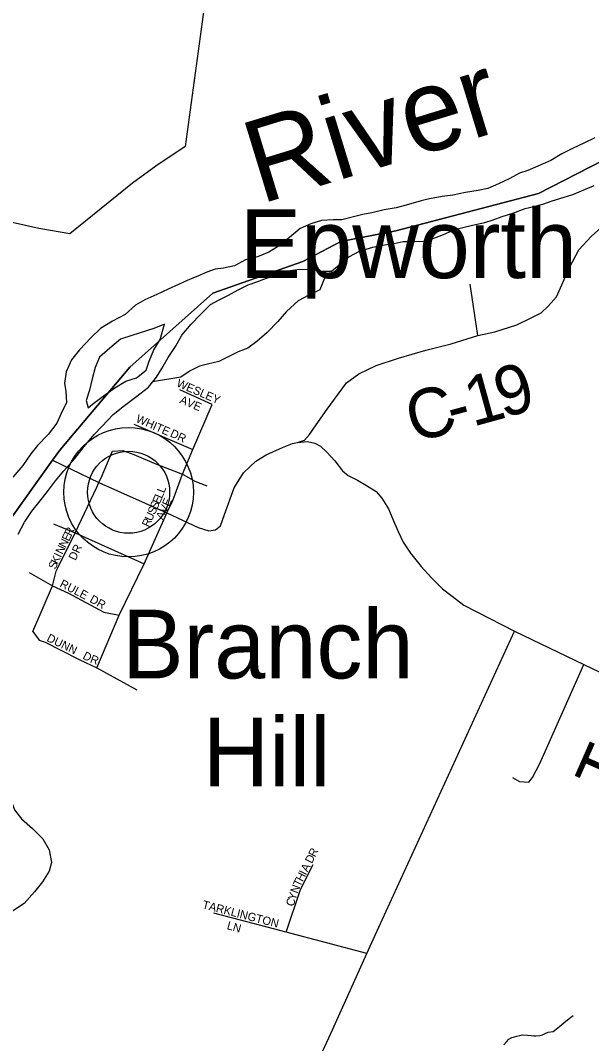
# Model space of a CAD drawing. Extents: x 1310247 to 1664935, y 235267 to 584339.
# Drawn here: x 1460003 to 1463467, y 455550 to 461757 of the extents above; entities that cross this region are included whole.
import ezdxf

# ---------------------------------------------------------------- set-up
doc = ezdxf.new("R2010")
doc.units = 0
for name, color, linetype in [('GM_X_Adjacent_County', 7, 'Continuous'), ('GM_X_Corporation', 7, 'Continuous'), ('GM_X_County', 7, 'Continuous'), ('GM_X_County_Road', 7, 'Continuous'), ('GM_X_County_Road_Text', 7, 'Continuous'), ('GM_X_Major_River', 7, 'Continuous'), ('GM_X_Major_River_Text', 7, 'Continuous'), ('GM_X_Minor_River', 7, 'Continuous'), ('GM_X_Township', 7, 'Continuous'), ('GM_X_Township_Road', 7, 'Continuous'), ('GM_X_Township_Road_Text', 7, 'Continuous'), ('GM_X_Township_ROW', 7, 'Continuous'), ('GM_X_Township_Subdivision', 7, 'Continuous'), ('GM_X_Township_Subdivision_Text', 7, 'Continuous'), ('GM_X_Unincorporated', 7, 'Continuous'), ('GM_X_Unincorporated_Location', 7, 'Continuous'), ('GM_X_Unincorporated_Text', 7, 'Continuous')]:
    doc.layers.add(name, color=color, linetype=linetype)

msp = doc.modelspace()

# ---------------------------------------------------------------- linework, layer by layer
at = {"layer": 'GM_X_Adjacent_County'}
msp.add_lwpolyline([(1466315.5, 462838.4), (1464365.1, 461503.3), (1463693, 460988.1), (1463145.2, 460707.5), (1462280.4, 460481.3), (1461947.3, 460416.9), (1461716.6, 460296), (1461169.1, 460102.8), (1460667.1, 459654.2), (1460241.5, 459150.5), (1460197.8, 459089.4), (1459880.1, 458644.7)], dxfattribs=at)
at = {"layer": 'GM_X_Corporation'}
msp.add_lwpolyline([(1461123.5, 461884.7), (1461001.7, 460992.1), (1460823.3, 460874), (1460683.6, 460770.7), (1460302.6, 460463.7), (1460114.3, 460496.1), (1459726.3, 460582.1), (1459318, 460692.7), (1458356.8, 461143.5), (1457895.2, 461806.1)], dxfattribs=at)
at = {"layer": 'GM_X_County'}
msp.add_lwpolyline([(1459880.1, 458644.7), (1460197.8, 459089.4), (1460241.5, 459150.5), (1460667.1, 459654.2), (1461169.1, 460102.8), (1461716.6, 460296), (1461947.3, 460416.9), (1462280.4, 460481.3), (1463145.2, 460707.5), (1463693, 460988.1), (1464365.1, 461503.3), (1466315.5, 462838.4)], dxfattribs=at)
at = {"layer": 'GM_X_County_Road'}
for points in [[(1461683.2, 459197), (1461725.7, 459211.6), (1461756.8, 459244.7), (1461796.8, 459303.6), (1461863, 459398.2), (1461929.5, 459490.7), (1461980.1, 459559.7), (1462055.3, 459612.8), (1462160.1, 459664.5), (1462297, 459707.7), (1462462.6, 459757.8), (1462615.1, 459795.2), (1462778.2, 459846.5), (1462880.2, 459868), (1463013.3, 459911.1), (1463097.2, 459951.8), (1463161.3, 459982.6), (1463203.2, 460023.3), (1463255, 460081.3), (1463332.7, 460258.9), (1463390.3, 460365), (1463464.6, 460447.5), (1463548.5, 460521.3)], [(1460197.8, 459089.4), (1460478.9, 458953.2), (1460891.9, 458769.3), (1461081.6, 458681.2), (1461145, 458661.5), (1461186, 458667), (1461216.9, 458691.7), (1461240.9, 458760.5), (1461299.3, 458920.9), (1461356.3, 459012), (1461395, 459049.4), (1461431.1, 459082.9), (1461492.5, 459121.1), (1461592.1, 459165.9), (1461652.9, 459190), (1461683.2, 459197)], [(1461683.2, 459197), (1461743.4, 459203), (1461789.1, 459193.5), (1461822.5, 459174.3), (1461861.3, 459138.9), (1461909.5, 459085.1), (1461955.5, 459025.4), (1461991.2, 458996.2), (1462047.9, 458969.1), (1462102.6, 458936.2), (1462160.1, 458898.8), (1462194.6, 458858.1), (1462235.3, 458795.2), (1462272.3, 458707.7), (1462293.3, 458655.9), (1462325.3, 458591.8), (1462369.7, 458525.2), (1462432.6, 458443.8), (1462495.5, 458376), (1462563.3, 458309.5), (1462621.3, 458265.1), (1462692.8, 458210.8), (1462999.8, 458051.7)], [(1461641.4, 455079), (1461894.8, 455633.3), (1462104.3, 456096), (1462154.4, 456206.8), (1462999.8, 458051.7)], [(1462999.8, 458051.7), (1463420.2, 457850.8), (1464078.7, 457533.9), (1464287.1, 457421.7), (1464574.3, 457282.4), (1464807.9, 457156.5), (1465363.9, 456874.3), (1465587.4, 456760.9), (1465870.2, 456637.7), (1466408.1, 456350.2), (1466567, 456282.7), (1466802.1, 456168.8), (1466944.3, 456105.5), (1467017.3, 456080.5), (1467138.3, 456055.5), (1467286.3, 456036.3), (1467424.7, 456013.2), (1467543.8, 455986.3), (1467632, 455964.7), (1467837.7, 455899.8), (1468066.4, 455813.4), (1468254.7, 455723.1), (1468322, 455680.8)]]:
    msp.add_lwpolyline(points, dxfattribs=at)
at = {"layer": 'GM_X_Major_River'}
for points in [[(1463486.6, 461045.6), (1463419.8, 461012.9), (1463355, 460982.1), (1463286.1, 460947.5), (1463219.1, 460908.7), (1463081.5, 460847.4), (1463029, 460830.4), (1462972.2, 460799.5), (1462903.4, 460766.8), (1462838.6, 460738.1), (1462780.2, 460725.2), (1462701.7, 460712.8), (1462625.2, 460698.3), (1462560.8, 460689.6), (1462484.3, 460675.1), (1462433.9, 460662.1), (1462357.3, 460641.6), (1462282.7, 460621.1), (1462208.2, 460608.6), (1462133.6, 460590.1), (1462079.3, 460579.2), (1462022.8, 460566.3), (1461952.3, 460547.7), (1461900.1, 460546.8), (1461829.9, 460544.2), (1461765.2, 460523.5), (1461700.5, 460494.7), (1461635.2, 460439.9), (1461561.9, 460383.2), (1461509.1, 460352.2), (1461440.3, 460323.6)], [(1461993.9, 460324.2), (1462058.7, 460357), (1462139.5, 460381.4), (1462197.9, 460394.2), (1462270.3, 460404.8), (1462324.7, 460415.7), (1462392.9, 460416.3), (1462459.1, 460419), (1462515.7, 460437.9), (1462568.2, 460458.8), (1462637.1, 460489.5), (1462701.6, 460506.2), (1462764, 460519), (1462820.4, 460531.9), (1462870.9, 460546.9), (1462925.4, 460567.8), (1462990, 460588.5), (1463064.8, 460617.1), (1463117.2, 460628), (1463171.6, 460643), (1463228.2, 460663.9), (1463300.8, 460684.5), (1463353.3, 460701.4), (1463430.2, 460733.9), (1463482.8, 460756.9)], [(1461440.3, 460323.6), (1461369, 460305.9), (1461302.1, 460269.1), (1461235.6, 460254.5), (1461183.3, 460247.5), (1461132.9, 460230.5), (1461082.2, 460207.4), (1461013.5, 460178.7), (1460960.8, 460155.7), (1460898.1, 460126.9), (1460831.2, 460094.1), (1460758.3, 460061.5), (1460701.5, 460030.5), (1460638.2, 459973.6), (1460561.1, 459933), (1460488, 459888.3), (1460432.6, 459833.2), (1460360.8, 459758.4), (1460313.4, 459699.2), (1460279.8, 459625.6), (1460270.2, 459557.5), (1460279.2, 459507.1), (1460281.7, 459438.8), (1460250.2, 459373.2), (1460222.8, 459313.5), (1460171.2, 459246.3), (1460105.6, 459179.3), (1460066.4, 459127.9), (1460016.7, 459056.7), (1459957, 458985.6)], [(1459989.6, 458641.6), (1460027.2, 458713.1), (1460072.8, 458780.4), (1460114, 458831.8), (1460173.8, 458906.8), (1460215.1, 458964.2), (1460266.6, 459025.4), (1460332.4, 459100.4), (1460390.1, 459173.5), (1460449.8, 459244.5), (1460499, 459295.7), (1460564.7, 459366.7), (1460634.1, 459421.5), (1460701.3, 459472.3), (1460778.8, 459532.9), (1460828.3, 459594.2), (1460861.5, 459645.7), (1460899, 459713.2), (1460944.5, 459778.5), (1460982.2, 459848), (1461037.7, 459915.2), (1461095.2, 459974.2), (1461156.6, 460033.2), (1461209.3, 460062.2), (1461264.1, 460091.2), (1461322.9, 460122.1), (1461383.7, 460153), (1461436.2, 460172), (1461494.8, 460192.9), (1461551.4, 460213.8), (1461626.1, 460238.4), (1461682.4, 460247.3), (1461758.6, 460247.7), (1461830.5, 460236.2), (1461890.6, 460236.9), (1461993.9, 460324.2)], [(1460877.4, 459914.5), (1460812.7, 459887.7), (1460679.4, 459846.2), (1460610.8, 459823.5), (1460545.5, 459768.7), (1460482.1, 459713.8), (1460456.7, 459652), (1460437.1, 459582.1), (1460421.6, 459514.2), (1460402.2, 459452.3), (1460413.3, 459407.9)], [(1460413.3, 459407.9), (1460439.8, 459429.5), (1460505, 459478.3), (1460576.3, 459529.1), (1460641.3, 459569.9), (1460707.9, 459588.6), (1460765, 459635.6), (1460784.2, 459689.5), (1460811.8, 459759.2), (1460851.3, 459822.6), (1460877.4, 459914.5)]]:
    msp.add_lwpolyline(points, dxfattribs=at)
at = {"layer": 'GM_X_Minor_River'}
for points in [[(1461851.2, 460236.4), (1461847.1, 460194.1), (1461819.6, 460122.4), (1461752.8, 460091.6), (1461687.9, 460056.7), (1461616.3, 459991.8), (1461564.9, 459930.6), (1461499.4, 459863.6), (1461436.1, 459810.6), (1461383.1, 459769.5), (1461324.5, 459746.6), (1461267.7, 459717.6), (1461207, 459688.6), (1461138.4, 459671.9), (1461088.1, 459660.8), (1461033.3, 459631.8), (1460976.4, 459592.8), (1460804.8, 459565.1)], [(1459838.9, 457247.5), (1459832.3, 457222), (1459859.4, 457171.3), (1459906.1, 457102.1), (1459944.7, 457029.1), (1459967.5, 456968.4), (1460008.5, 456913.4), (1460075.4, 456853.9), (1460138.3, 456792.4), (1460177, 456725.4), (1460191.5, 456648.9), (1460176.4, 456595), (1460136.9, 456531.5), (1460087.5, 456470.2), (1460025.9, 456399.1), (1459954.8, 456354.3), (1459788, 456315.5)], [(1462935, 455543.1), (1462951.5, 455560.7), (1462965.9, 455576.3), (1462984.2, 455585.8), (1463000.4, 455591.4), (1463014.5, 455595.1), (1463032.7, 455598.6), (1463046.8, 455602.2), (1463078.8, 455601.4), (1463100.8, 455598.8), (1463116.8, 455596.4), (1463128.9, 455596.1), (1463153, 455599.4), (1463169.1, 455603), (1463189.4, 455612.5), (1463203.7, 455620.1), (1463233.8, 455623.4), (1463252.2, 455636.9), (1463272.7, 455654.4), (1463299.3, 455675.7), (1463321.8, 455693.2), (1463340.3, 455708.7), (1463355.1, 455721)]]:
    msp.add_lwpolyline(points, dxfattribs=at)
at = {"layer": 'GM_X_Township'}
msp.add_lwpolyline([(1466315.5, 462838.4), (1464365.1, 461503.3), (1463693, 460988.1), (1463145.2, 460707.5), (1462280.4, 460481.3), (1461947.3, 460416.9), (1461716.6, 460296), (1461169.1, 460102.8), (1460667.1, 459654.2), (1460241.5, 459150.5), (1460197.8, 459089.4), (1459880.1, 458644.7)], dxfattribs=at)
at = {"layer": 'GM_X_Township_Road'}
msp.add_lwpolyline([(1462987.3, 457164.5), (1463030.5, 457141), (1463086.1, 457135.6), (1463108.3, 457165.2), (1463153.9, 457249.1), (1463420.2, 457850.8)], dxfattribs=at)
at = {"layer": 'GM_X_Township_ROW'}
for points in [[(1462778.2, 459846.5), (1462729.8, 460156.5)], [(1460466.6, 457830), (1460709.9, 457696.1)]]:
    msp.add_lwpolyline(points, dxfattribs=at)
at = {"layer": 'GM_X_Township_Subdivision'}
for points in [[(1461166.3, 459427.8), (1460970.2, 459515.4)], [(1460881, 458745.1), (1460891.9, 458769.3), (1460928.3, 458845.8), (1460985, 459004.9), (1461049.2, 459155.3), (1461166.3, 459427.8)], [(1460691.6, 459308.2), (1461049.2, 459155.3)], [(1460498.7, 458996.7), (1460509.2, 459019.9), (1460543.2, 459101.3), (1460560.9, 459144), (1460623.8, 459149.1), (1460691.6, 459124.5), (1460828.4, 459065.3), (1460985, 459004.9), (1460993.7, 458999.9)], [(1460230.4, 458435.4), (1460335.6, 458648.1), (1460466.6, 458926), (1460478.9, 458953.2), (1460498.7, 458996.7)], [(1460993.7, 458999.9), (1461060.3, 458961.7), (1461134.2, 458934.6)], [(1460466.6, 457830), (1460602.3, 458149), (1460753.2, 458461.1), (1460881, 458745.1)], [(1460204.2, 458702.8), (1460335.6, 458648.1), (1460753.2, 458461.1)], [(1460056.7, 458408), (1460198.4, 458326.7), (1460294.6, 458283.6), (1460509.1, 458167.7), (1460602.3, 458149)], [(1460078.8, 458050.5), (1460198.4, 458326.7), (1460220.6, 458415.5), (1460230.4, 458435.4)], [(1460078.8, 458050.5), (1460115.7, 457998.2), (1460152.1, 457985.6), (1460355.3, 457881.3), (1460397.5, 457861.6), (1460466.6, 457830)], [(1461615.3, 456225.5), (1461701.4, 456484.8), (1461778.6, 456636.8)], [(1462104.3, 456096), (1461615.3, 456225.5), (1461176.2, 456341.7)]]:
    msp.add_lwpolyline(points, dxfattribs=at)
at = {"layer": 'GM_X_Unincorporated'}
for radius in [392.8, 249]:
    msp.add_circle((1460659, 458895.1), radius, dxfattribs=at)
at = {"layer": 'GM_X_Unincorporated_Location'}
msp.add_line((1460659, 458895.1), (1460659, 458895.1), dxfattribs=at)

# ---------------------------------------------------------------- texts
at = {"layer": 'GM_X_County_Road_Text'}
for s, rotation, p in [('9', 16.35318, (1462929.1, 459342.3)), ('1', 15.45774, (1462746, 459291.6)), ('C', 15.26881, (1462388.4, 459194)), ('-', 15.30152, (1462626.3, 459258.9))]:
    msp.add_text(s, height=300, rotation=rotation, dxfattribs=at).set_placement(p)
at = {"layer": 'GM_X_Major_River_Text'}
msp.add_text('River', height=500, rotation=16.99914, dxfattribs=at).set_placement((1461458.6, 460642.2))
at = {"layer": 'GM_X_Township_Road_Text'}
msp.add_text('T-295', height=300, rotation=66.32226, dxfattribs=at).set_placement((1463636.3, 457046.2))
at = {"layer": 'GM_X_Township_Subdivision_Text'}
for s, rotation, p in [('WESLEY', 336.66242, (1460945.6, 459538.7)), ('AVE', 337.06269, (1460964.8, 459437.6)), ('WHITE', 336.30019, (1460699.2, 459323.1)), ('DR', 334.78773, (1460906.3, 459235)), ('L', 68.21062, (1460875.1, 458886.6)), ('S', 65.61031, (1460831.6, 458787.6)), ('E', 65.58543, (1460846.2, 458819.7)), ('L', 67.66771, (1460861.5, 458853.5)), ('E', 66.49787, (1460905.5, 458805.3)), ('S', 65.61296, (1460817.1, 458755.5)), ('V', 64.81546, (1460886.1, 458764)), ('R', 65.59623, (1460782.5, 458679.4)), ('U', 65.59584, (1460798.9, 458715.5)), ('A', 64.5592, (1460867.1, 458724.1)), ('R', 63.90293, (1460312, 458625)), ('N', 63.88454, (1460277.1, 458553.9)), ('E', 63.89131, (1460296.5, 458593.4)), ('N', 63.89307, (1460257.7, 458514.4)), ('DR', 64.8032, (1460337.1, 458477.1)), ('S', 66.85881, (1460215.3, 458423.3)), ('K', 64.16821, (1460228.9, 458455.1)), ('I', 63.88454, (1460248.1, 458494.6)), ('RULE', 332.73914, (1460237.5, 458324.2)), ('DR', 330.63317, (1460418.5, 458231.5)), ('DUNN', 334.055, (1460158.4, 457994.2)), ('D', 332.26182, (1460376.3, 457887.2)), ('R', 339.71256, (1460421.6, 457863.9)), ('R', 63.0055, (1461790.5, 456677.7)), ('D', 63.00489, (1461770.5, 456638.4)), ('A', 63.00489, (1461744.5, 456587.4)), ('T', 63.98467, (1461699.2, 456497.2)), ('H', 63.00489, (1461714.6, 456528.6)), ('I', 63.03262, (1461734.6, 456567.9)), ('N', 69.49767, (1461684.3, 456457.1)), ('C', 72.13322, (1461658.9, 456378.1)), ('Y', 72.12744, (1461671, 456415.8)), ('TARKLINGTON', 345.54674, (1461102.6, 456371.2)), ('LN', 344.48215, (1461251.6, 456245.2))]:
    msp.add_text(s, height=50, rotation=rotation, dxfattribs=at).set_placement(p)
at = {"layer": 'GM_X_Unincorporated_Text'}
for s, p in [('Epworth Heights', (1461333.5, 460194.3)), ('Branch', (1460620.7, 457765.5)), ('Hill', (1461109.1, 457109.9))]:
    msp.add_text(s, height=417, rotation=0.00001, dxfattribs=at).set_placement(p)

doc.saveas('drawing.dxf')
